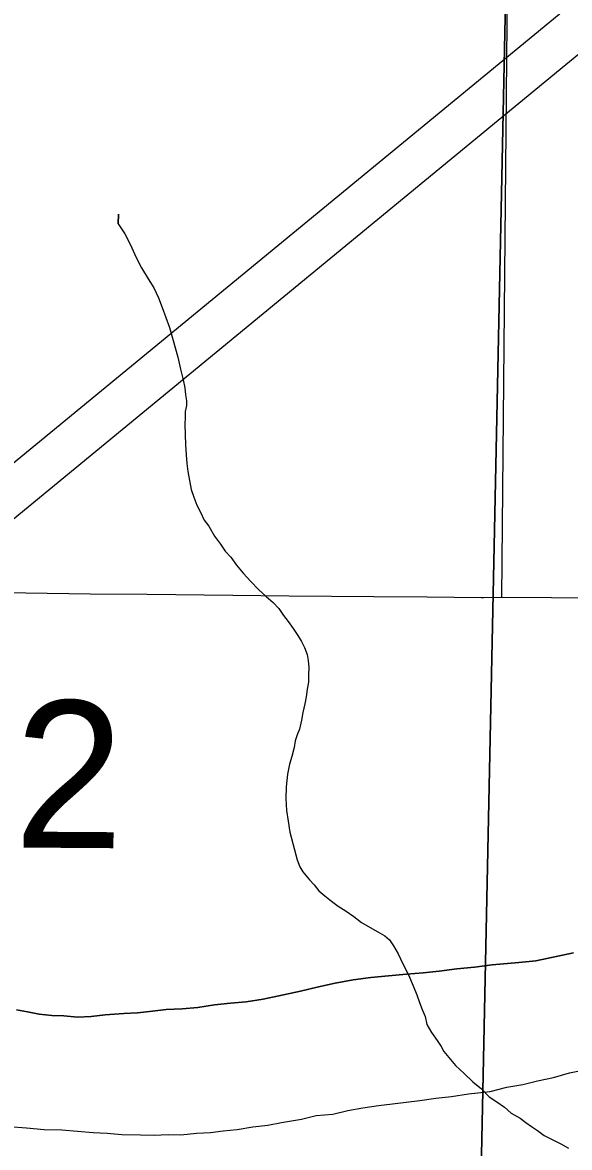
# Model space of a CAD drawing. Extents: x 2.4 to 73.1, y 4.5 to 25.6.
# Drawn here: x 48.0186 to 48.1241, y 22.7156 to 22.9328 of the extents above; entities that cross this region are included whole.
import ezdxf

# ---------------------------------------------------------------- set-up
doc = ezdxf.new("R2010")
doc.units = 0
for name, color, linetype in [('GM_X_City_Street', 7, 'Continuous'), ('GM_X_Major_River', 7, 'Continuous'), ('GM_X_Minor_River', 7, 'Continuous'), ('GM_X_Section', 7, 'Continuous'), ('GM_X_Township_Road', 7, 'Continuous'), ('GM_X_Township_Road_Text', 7, 'Continuous'), ('GM_X_US_Route', 7, 'Continuous')]:
    doc.layers.add(name, color=color, linetype=linetype)

msp = doc.modelspace()

# ---------------------------------------------------------------- linework, layer by layer
at = {"layer": 'GM_X_City_Street'}
msp.add_lwpolyline([(48.11102, 22.8218), (48.11212, 22.93957)], dxfattribs=at)
at = {"layer": 'GM_X_Major_River'}
for points in [[(48.12484, 22.75313), (48.11758, 22.7516), (48.11434, 22.7513), (48.1092, 22.75087), (48.10577, 22.75038), (48.10235, 22.75009), (48.09892, 22.74961), (48.09587, 22.7493), (48.09263, 22.74901), (48.08921, 22.74871), (48.08578, 22.74842), (48.08235, 22.74794), (48.07892, 22.74727), (48.07567, 22.74659), (48.07223, 22.74573), (48.06803, 22.74488), (48.06497, 22.7442), (48.06173, 22.74371), (48.05869, 22.74341), (48.05564, 22.74311), (48.0524, 22.74262), (48.04935, 22.74232), (48.04631, 22.7422), (48.04364, 22.74189), (48.04079, 22.74158), (48.03813, 22.74146), (48.03451, 22.74117), (48.03184, 22.74086), (48.02918, 22.74074), (48.02653, 22.741), (48.02425, 22.74105), (48.02179, 22.7413), (48.01952, 22.74174), (48.01744, 22.74218)], [(48.01744, 22.74218), (48.01952, 22.74174), (48.02179, 22.7413), (48.02425, 22.74105), (48.02653, 22.741), (48.02918, 22.74074), (48.03184, 22.74086), (48.03451, 22.74117), (48.03813, 22.74146), (48.04079, 22.74158), (48.04364, 22.74189), (48.04631, 22.7422), (48.04935, 22.74232), (48.0524, 22.74262), (48.05564, 22.74311), (48.05869, 22.74341), (48.06173, 22.74371), (48.06497, 22.7442), (48.06803, 22.74488), (48.07223, 22.74573), (48.07567, 22.74659), (48.07892, 22.74727), (48.08235, 22.74794), (48.08578, 22.74842), (48.08921, 22.74871), (48.09263, 22.74901), (48.09587, 22.7493), (48.09892, 22.74961), (48.10235, 22.75009), (48.10577, 22.75038), (48.1092, 22.75087), (48.11434, 22.7513), (48.11758, 22.7516), (48.12484, 22.75313)], [(48.0842, 22.7232), (48.08725, 22.7237), (48.08992, 22.72401), (48.09259, 22.72432), (48.09525, 22.72463), (48.0983, 22.72512), (48.10135, 22.72543), (48.10459, 22.72591), (48.10878, 22.72638), (48.11203, 22.72725), (48.11508, 22.72774), (48.11795, 22.72843), (48.12101, 22.72911), (48.12407, 22.72998), (48.12731, 22.73066)], [(48.0842, 22.7232), (48.08725, 22.7237), (48.08992, 22.72401), (48.09259, 22.72432), (48.09525, 22.72463), (48.0983, 22.72512), (48.10135, 22.72543), (48.10459, 22.72591), (48.10878, 22.72638), (48.11203, 22.72725), (48.11508, 22.72774), (48.11795, 22.72843), (48.12101, 22.72911), (48.12407, 22.72998), (48.12731, 22.73066)], [(48.01593, 22.71961), (48.01934, 22.71934), (48.02275, 22.71906), (48.02617, 22.71897), (48.0292, 22.71871), (48.03223, 22.71844), (48.03489, 22.71837), (48.03773, 22.71811), (48.04134, 22.71802), (48.04399, 22.71795), (48.04666, 22.71808), (48.04912, 22.71801), (48.05217, 22.71832), (48.05483, 22.71844), (48.05731, 22.71876), (48.05998, 22.71907), (48.06303, 22.71956), (48.06589, 22.71987), (48.06856, 22.72037), (48.07237, 22.72103), (48.07524, 22.72172), (48.07847, 22.72202), (48.08134, 22.7227), (48.0842, 22.7232)], [(48.01593, 22.71961), (48.01934, 22.71934), (48.02275, 22.71906), (48.02617, 22.71897), (48.0292, 22.71871), (48.03223, 22.71844), (48.03489, 22.71837), (48.03773, 22.71811), (48.04134, 22.71802), (48.04399, 22.71795), (48.04666, 22.71808), (48.04912, 22.71801), (48.05217, 22.71832), (48.05483, 22.71844), (48.05731, 22.71876), (48.05998, 22.71907), (48.06303, 22.71956), (48.06589, 22.71987), (48.06856, 22.72037), (48.07237, 22.72103), (48.07524, 22.72172), (48.07847, 22.72202), (48.08134, 22.7227), (48.0842, 22.7232)]]:
    msp.add_lwpolyline(points, dxfattribs=at)
at = {"layer": 'GM_X_Minor_River'}
for points in [[(48.03707, 22.89579), (48.03702, 22.89389), (48.03707, 22.89579), (48.03702, 22.89389), (48.0383, 22.89196), (48.03939, 22.88984), (48.04047, 22.88754), (48.04155, 22.88542), (48.04283, 22.8833), (48.04393, 22.88156), (48.04483, 22.87964), (48.04554, 22.87772), (48.04625, 22.87581), (48.04696, 22.87389), (48.04766, 22.8714), (48.04853, 22.86815), (48.04904, 22.86586), (48.04956, 22.86376), (48.0499, 22.86223), (48.05005, 22.8609), (48.05022, 22.85976), (48.05019, 22.85881), (48.04997, 22.85767), (48.04995, 22.85653), (48.04991, 22.85521), (48.05, 22.85122), (48.05014, 22.84931), (48.05029, 22.8476), (48.05044, 22.84608), (48.05078, 22.84436), (48.05112, 22.84264), (48.05165, 22.84111), (48.05218, 22.83958), (48.05291, 22.83823), (48.05363, 22.83669), (48.05455, 22.83553), (48.05564, 22.8336), (48.05674, 22.83206), (48.05766, 22.8307), (48.05877, 22.82954), (48.05987, 22.82799), (48.06116, 22.82644), (48.06264, 22.82488), (48.06412, 22.82332), (48.0656, 22.82196), (48.0669, 22.82078), (48.06801, 22.81962), (48.06893, 22.81826), (48.06985, 22.8171), (48.07077, 22.81575), (48.07168, 22.8144), (48.07241, 22.81324), (48.07295, 22.81208), (48.07349, 22.81074), (48.07365, 22.8096), (48.07381, 22.80826), (48.07377, 22.80675), (48.07374, 22.80542), (48.07351, 22.80409), (48.07328, 22.80258), (48.07306, 22.80126), (48.07264, 22.79956), (48.07241, 22.79805), (48.07199, 22.79635), (48.07158, 22.79522), (48.07117, 22.79409), (48.07095, 22.79277), (48.07053, 22.79107), (48.07011, 22.78956), (48.06968, 22.78767), (48.06943, 22.78521), (48.06937, 22.78293), (48.06951, 22.78065), (48.06983, 22.77855), (48.07016, 22.77645), (48.07155, 22.7711), (48.07208, 22.76976), (48.07263, 22.7688), (48.07392, 22.76724), (48.07484, 22.76627), (48.07576, 22.76511), (48.07688, 22.76413), (48.07818, 22.76315), (48.07949, 22.76217), (48.08098, 22.76118), (48.08248, 22.76019), (48.08397, 22.75901), (48.08565, 22.75802), (48.08715, 22.75722), (48.08846, 22.75643), (48.08939, 22.75565), (48.09012, 22.75449), (48.09103, 22.75295), (48.09194, 22.75103), (48.09302, 22.74891), (48.09392, 22.7468), (48.09463, 22.74507), (48.09517, 22.74354), (48.0957, 22.74219), (48.09624, 22.74085), (48.09658, 22.73932)], [(48.09658, 22.73932), (48.09749, 22.73778), (48.09859, 22.73623), (48.09932, 22.73508), (48.09987, 22.73411), (48.10079, 22.73295), (48.10208, 22.7314), (48.10375, 22.72984), (48.10542, 22.72828), (48.10709, 22.7269), (48.10858, 22.72535), (48.11007, 22.72436), (48.11157, 22.72337), (48.11286, 22.7222), (48.11455, 22.72121), (48.11567, 22.72042), (48.11679, 22.71963), (48.11791, 22.71884), (48.11921, 22.71786), (48.1209, 22.71706), (48.1224, 22.71626), (48.1239, 22.71546)]]:
    msp.add_lwpolyline(points, dxfattribs=at)
at = {"layer": 'GM_X_Section'}
for points in [[(47.61706, 23.07825), (48.11463, 23.07626), (48.10409, 22.56863), (47.60552, 22.57632)], [(48.11463, 23.07626), (48.61956, 23.07268), (48.60701, 22.56073), (48.10409, 22.56863)]]:
    msp.add_lwpolyline(points, close=True, dxfattribs=at)
at = {"layer": 'GM_X_Township_Road'}
for points in [[(47.99386, 22.82402), (47.99818, 22.82349), (48.00254, 22.82313), (48.00571, 22.82288), (48.00887, 22.82276), (48.01919, 22.82267), (48.03163, 22.82247), (48.0426, 22.82241), (48.05913, 22.82219)], [(48.05913, 22.82219), (48.07003, 22.82208), (48.08635, 22.82195), (48.09662, 22.82192), (48.10703, 22.82176)], [(48.10703, 22.82176), (48.10753, 22.82175), (48.11102, 22.8218)], [(48.11102, 22.8218), (48.14938, 22.82154), (48.15933, 22.82155), (48.18667, 22.82143), (48.18718, 22.82143)]]:
    msp.add_lwpolyline(points, dxfattribs=at)
at = {"layer": 'GM_X_US_Route'}
for points in [[(47.9186, 22.76725), (48.00552, 22.8385), (48.34281, 23.11612), (48.61147, 23.33733), (48.62577, 23.3495), (48.67937, 23.39257), (48.70666, 23.4146), (48.72968, 23.43384), (48.74563, 23.44699), (48.75566, 23.45455), (48.75853, 23.45695)], [(47.92584, 22.76227), (47.95866, 22.78922), (47.98752, 22.81286), (48.01057, 22.83183), (48.12338, 22.92467), (48.17335, 22.96571), (48.22758, 23.01038), (48.28824, 23.06003)]]:
    msp.add_lwpolyline(points, dxfattribs=at)

# ---------------------------------------------------------------- texts
at = {"layer": 'GM_X_Township_Road_Text'}
msp.add_text('2', height=0.02841, rotation=359.6109, dxfattribs=at).set_placement((48.0169, 22.77349))

doc.saveas('drawing.dxf')
